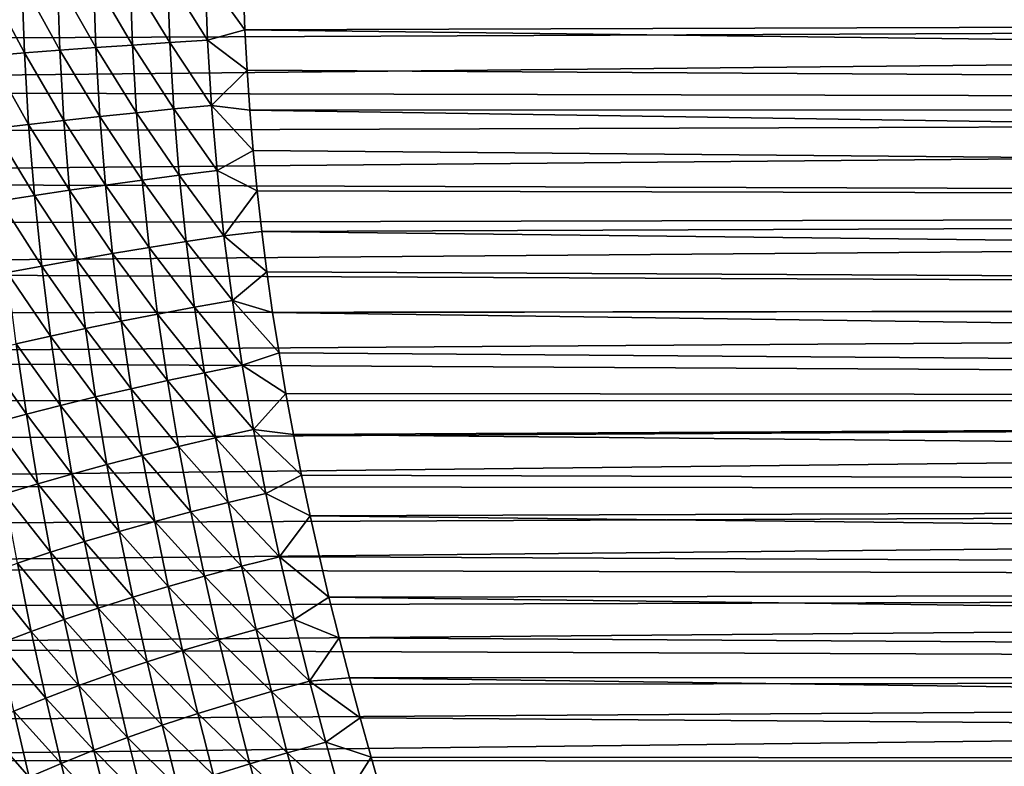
# Model space of a CAD drawing. Header units: metres. Extents: x -105 to 105, y -72 to 59.
# Tile 288 of 414: x 23 to 33, y -9 to -1. Entities that reach past the tile are written whole.
import ezdxf

# ---------------------------------------------------------------- set-up
doc = ezdxf.new("R2010")
doc.units = ezdxf.units.M
doc.layers.add('solid_509431_AD150_SW0001', color=7, linetype='CONTINUOUS')

msp = doc.modelspace()

# ---------------------------------------------------------------- linework, layer by layer
at = {"layer": 'solid_509431_AD150_SW0001'}
for points in [[(24.588696, -0.687774, -16.793364), (24.612883, -1.37559, -16.751421), (24.21633, -0.700951, -16.837944)], [(24.967407, -0.67491, -16.761738), (24.99136, -1.350158, -16.721045), (24.588696, -0.687774, -16.793364)], [(24.99136, -1.350158, -16.721045), (24.612883, -1.37559, -16.751421), (24.588696, -0.687774, -16.793364)], [(25.352467, -0.662357, -16.743067), (25.376245, -1.325354, -16.703682), (24.967407, -0.67491, -16.761738)], [(25.376245, -1.325354, -16.703682), (24.99136, -1.350158, -16.721045), (24.967407, -0.67491, -16.761738)], [(25.754688, -1.22097, -16.705441), (25.376245, -1.325354, -16.703682), (25.352467, -0.662357, -16.743067)], [(25.739252, -0.813276, -16.730244), (25.754688, -1.22097, -16.705441), (25.352467, -0.662357, -16.743067)], [(23.490622, -0.728241, -16.965948), (23.515873, -1.455656, -16.920591), (23.137274, -0.742354, -17.049366)], [(23.515873, -1.455656, -16.920591), (23.162998, -1.483601, -17.002985), (23.137274, -0.742354, -17.049366)], [(23.850306, -0.71444, -16.895473), (23.875141, -1.428339, -16.851196), (23.490622, -0.728241, -16.965948)], [(23.875141, -1.428339, -16.851196), (23.515873, -1.455656, -16.920591), (23.490622, -0.728241, -16.965948)], [(24.21633, -0.700951, -16.837944), (24.24081, -1.40165, -16.794806), (23.850306, -0.71444, -16.895473)], [(24.24081, -1.40165, -16.794806), (23.875141, -1.428339, -16.851196), (23.850306, -0.71444, -16.895473)], [(24.612883, -1.37559, -16.751421), (24.24081, -1.40165, -16.794806), (24.21633, -0.700951, -16.837944)], [(25.739252, -0.813276, -16.730244), (90, -1.01134, -16.71944), (25.754688, -1.22097, -16.705441)], [(7.730893, -1.370271, 16.693857), (90, -1.01134, 16.71944), (7.158309, -0.909338, 16.725298)], [(8.30007, -1.831864, 16.649529), (90, -1.01134, 16.71944), (7.730893, -1.370271, 16.693857)], [(8.30007, -1.831864, 16.649529), (90, -2.018989, 16.627874), (90, -1.01134, 16.71944)], [(25.754688, -1.22097, -16.705441), (90, -1.01134, -16.71944), (90, -2.018989, -16.627874)], [(25.754688, -1.22097, -16.705441), (25.776329, -1.629374, -16.670563), (25.376245, -1.325354, -16.703682)], [(25.754688, -1.22097, -16.705441), (90, -2.018989, -16.627874), (25.776329, -1.629374, -16.670563)], [(24.612883, -1.37559, -16.751421), (24.653448, -2.062717, -16.681377), (24.24081, -1.40165, -16.794806)], [(24.99136, -1.350158, -16.721045), (25.031467, -2.025123, -16.653069), (24.612883, -1.37559, -16.751421)], [(25.031467, -2.025123, -16.653069), (24.653448, -2.062717, -16.681377), (24.612883, -1.37559, -16.751421)], [(25.376245, -1.325354, -16.703682), (25.41597, -1.988482, -16.637857), (24.99136, -1.350158, -16.721045)], [(25.41597, -1.988482, -16.637857), (25.031467, -2.025123, -16.653069), (24.99136, -1.350158, -16.721045)], [(25.776329, -1.629374, -16.670563), (25.41597, -1.988482, -16.637857), (25.376245, -1.325354, -16.703682)], [(23.515873, -1.455656, -16.920591), (23.558275, -2.181217, -16.844877), (23.162998, -1.483601, -17.002985)], [(23.558275, -2.181217, -16.844877), (23.206175, -2.222622, -16.925564), (23.162998, -1.483601, -17.002985)], [(23.875141, -1.428339, -16.851196), (23.916853, -2.140764, -16.777283), (23.515873, -1.455656, -16.920591)], [(23.916853, -2.140764, -16.777283), (23.558275, -2.181217, -16.844877), (23.515873, -1.455656, -16.920591)], [(24.24081, -1.40165, -16.794806), (24.28191, -2.101264, -16.722782), (23.875141, -1.428339, -16.851196)], [(24.28191, -2.101264, -16.722782), (23.916853, -2.140764, -16.777283), (23.875141, -1.428339, -16.851196)], [(24.653448, -2.062717, -16.681377), (24.28191, -2.101264, -16.722782), (24.24081, -1.40165, -16.794806)], [(25.776329, -1.629374, -16.670563), (25.80418, -2.038435, -16.625502), (25.41597, -1.988482, -16.637857)], [(25.776329, -1.629374, -16.670563), (90, -2.018989, -16.627874), (25.80418, -2.038435, -16.625502)], [(8.865019, -2.292773, 16.592339), (90, -2.018989, 16.627874), (8.30007, -1.831864, 16.649529)], [(25.41597, -1.988482, -16.637857), (25.471355, -2.651066, -16.545362), (25.031467, -2.025123, -16.653069)], [(25.838245, -2.44803, -16.570143), (25.471355, -2.651066, -16.545362), (25.41597, -1.988482, -16.637857)], [(25.80418, -2.038435, -16.625502), (25.838245, -2.44803, -16.570143), (25.41597, -1.988482, -16.637857)], [(9.424872, -2.751552, 16.522453), (90, -2.018989, 16.627874), (8.865019, -2.292773, 16.592339)], [(9.424872, -2.751552, 16.522453), (90, -3.019272, 16.475634), (90, -2.018989, 16.627874)], [(24.653448, -2.062717, -16.681377), (24.709795, -2.748195, -16.583132), (24.28191, -2.101264, -16.722782)], [(25.031467, -2.025123, -16.653069), (25.087276, -2.698986, -16.55764), (24.653448, -2.062717, -16.681377)], [(25.087276, -2.698986, -16.55764), (24.709795, -2.748195, -16.583132), (24.653448, -2.062717, -16.681377)], [(25.471355, -2.651066, -16.545362), (25.087276, -2.698986, -16.55764), (25.031467, -2.025123, -16.653069)], [(25.80418, -2.038435, -16.625502), (90, -2.018989, -16.627874), (90, -3.019272, -16.475634)], [(25.80418, -2.038435, -16.625502), (90, -3.019272, -16.475634), (25.838245, -2.44803, -16.570143)], [(23.558275, -2.181217, -16.844877), (23.616934, -2.903566, -16.738922), (23.206175, -2.222622, -16.925564)], [(23.916853, -2.140764, -16.777283), (23.974623, -2.850486, -16.673773), (23.558275, -2.181217, -16.844877)], [(23.974623, -2.850486, -16.673773), (23.616934, -2.903566, -16.738922), (23.558275, -2.181217, -16.844877)], [(24.28191, -2.101264, -16.722782), (24.338911, -2.798695, -16.621843), (23.916853, -2.140764, -16.777283)], [(24.338911, -2.798695, -16.621843), (23.974623, -2.850486, -16.673773), (23.916853, -2.140764, -16.777283)], [(24.709795, -2.748195, -16.583132), (24.338911, -2.798695, -16.621843), (24.28191, -2.101264, -16.722782)], [(23.616934, -2.903566, -16.738922), (23.265842, -2.957938, -16.817289), (23.206175, -2.222622, -16.925564)], [(25.838245, -2.44803, -16.570143), (25.87851, -2.858085, -16.504358), (25.471355, -2.651066, -16.545362)], [(25.838245, -2.44803, -16.570143), (90, -3.019272, -16.475634), (25.87851, -2.858085, -16.504358)], [(25.087276, -2.698986, -16.55764), (25.158314, -3.370901, -16.434546), (24.709795, -2.748195, -16.583132)], [(25.471355, -2.651066, -16.545362), (25.542063, -3.312414, -16.425909), (25.087276, -2.698986, -16.55764)], [(25.542063, -3.312414, -16.425909), (25.158314, -3.370901, -16.434546), (25.087276, -2.698986, -16.55764)], [(25.87851, -2.858085, -16.504358), (25.542063, -3.312414, -16.425909), (25.471355, -2.651066, -16.545362)], [(9.979457, -3.207639, 16.439999), (90, -3.019272, 16.475634), (9.424872, -2.751552, 16.522453)], [(24.338911, -2.798695, -16.621843), (24.411112, -3.492814, -16.491934), (23.974623, -2.850486, -16.673773)], [(24.709795, -2.748195, -16.583132), (24.78133, -3.431035, -16.456554), (24.338911, -2.798695, -16.621843)], [(24.78133, -3.431035, -16.456554), (24.411112, -3.492814, -16.491934), (24.338911, -2.798695, -16.621843)], [(25.158314, -3.370901, -16.434546), (24.78133, -3.431035, -16.456554), (24.709795, -2.748195, -16.583132)], [(23.974623, -2.850486, -16.673773), (24.047663, -3.556239, -16.540688), (23.616934, -2.903566, -16.738922)], [(24.411112, -3.492814, -16.491934), (24.047663, -3.556239, -16.540688), (23.974623, -2.850486, -16.673773)], [(25.87851, -2.858085, -16.504358), (25.924944, -3.268637, -16.42798), (25.542063, -3.312414, -16.425909)], [(25.87851, -2.858085, -16.504358), (90, -3.019272, -16.475634), (25.924944, -3.268637, -16.42798)], [(23.616934, -2.903566, -16.738922), (23.690983, -3.62131, -16.602816), (23.265842, -2.957938, -16.817289)], [(23.690983, -3.62131, -16.602816), (23.341074, -3.688028, -16.678324), (23.265842, -2.957938, -16.817289)], [(24.047663, -3.556239, -16.540688), (23.690983, -3.62131, -16.602816), (23.616934, -2.903566, -16.738922)], [(10.528167, -3.660073, 16.345224), (90, -3.019272, 16.475634), (9.979457, -3.207639, 16.439999)], [(10.528167, -3.660073, 16.345224), (90, -4.008537, 16.263275), (90, -3.019272, 16.475634)], [(25.924944, -3.268637, -16.42798), (90, -3.019272, -16.475634), (90, -4.008537, -16.263275)], [(25.924944, -3.268637, -16.42798), (25.977528, -3.679647, -16.34083), (25.542063, -3.312414, -16.425909)], [(25.924944, -3.268637, -16.42798), (90, -4.008537, -16.263275), (25.977528, -3.679647, -16.34083)], [(25.158314, -3.370901, -16.434546), (25.244101, -4.040079, -16.283552), (24.78133, -3.431035, -16.456554)], [(25.542063, -3.312414, -16.425909), (25.627689, -3.971868, -16.279177), (25.158314, -3.370901, -16.434546)], [(25.627689, -3.971868, -16.279177), (25.244101, -4.040079, -16.283552), (25.158314, -3.370901, -16.434546)], [(25.977528, -3.679647, -16.34083), (25.627689, -3.971868, -16.279177), (25.542063, -3.312414, -16.425909)], [(24.411112, -3.492814, -16.491934), (24.497896, -4.182574, -16.332973), (24.047663, -3.556239, -16.540688)], [(24.78133, -3.431035, -16.456554), (24.867502, -4.110314, -16.301485), (24.411112, -3.492814, -16.491934)], [(24.867502, -4.110314, -16.301485), (24.497896, -4.182574, -16.332973), (24.411112, -3.492814, -16.491934)], [(25.244101, -4.040079, -16.283552), (24.867502, -4.110314, -16.301485), (24.78133, -3.431035, -16.456554)], [(24.047663, -3.556239, -16.540688), (24.135286, -4.256857, -16.378021), (23.690983, -3.62131, -16.602816)], [(24.497896, -4.182574, -16.332973), (24.135286, -4.256857, -16.378021), (24.047663, -3.556239, -16.540688)], [(11.070944, -4.108484, 16.238314), (90, -4.008537, 16.263275), (10.528167, -3.660073, 16.345224)], [(23.690983, -3.62131, -16.602816), (23.779671, -4.333165, -16.436628), (23.341074, -3.688028, -16.678324)], [(23.779671, -4.333165, -16.436628), (23.431053, -4.411498, -16.508795), (23.341074, -3.688028, -16.678324)], [(24.135286, -4.256857, -16.378021), (23.779671, -4.333165, -16.436628), (23.690983, -3.62131, -16.602816)], [(25.977528, -3.679647, -16.34083), (26.03623, -4.091419, -16.242622), (25.627689, -3.971868, -16.279177)], [(25.977528, -3.679647, -16.34083), (90, -4.008537, -16.263275), (26.03623, -4.091419, -16.242622)], [(25.627689, -3.971868, -16.279177), (25.727715, -4.628742, -16.104845), (25.244101, -4.040079, -16.283552)], [(26.100996, -4.504041, -16.133076), (25.727715, -4.628742, -16.104845), (25.627689, -3.971868, -16.279177)], [(26.03623, -4.091419, -16.242622), (26.100996, -4.504041, -16.133076), (25.627689, -3.971868, -16.279177)], [(11.607315, -4.5522, 16.119553), (90, -4.008537, 16.263275), (11.070944, -4.108484, 16.238314)], [(11.607315, -4.5522, 16.119553), (90, -4.983176, 15.991574), (90, -4.008537, 16.263275)], [(25.244101, -4.040079, -16.283552), (25.344082, -4.705722, -16.104431), (24.867502, -4.110314, -16.301485)], [(25.727715, -4.628742, -16.104845), (25.344082, -4.705722, -16.104431), (25.244101, -4.040079, -16.283552)], [(26.03623, -4.091419, -16.242622), (90, -4.008537, -16.263275), (90, -4.983176, -15.991574)], [(26.03623, -4.091419, -16.242622), (90, -4.983176, -15.991574), (26.100996, -4.504041, -16.133076)], [(24.497896, -4.182574, -16.332973), (24.598627, -4.866968, -16.144899), (24.135286, -4.256857, -16.378021)], [(24.867502, -4.110314, -16.301485), (24.96772, -4.785131, -16.117783), (24.497896, -4.182574, -16.332973)], [(24.96772, -4.785131, -16.117783), (24.598627, -4.866968, -16.144899), (24.497896, -4.182574, -16.332973)], [(25.344082, -4.705722, -16.104431), (24.96772, -4.785131, -16.117783), (24.867502, -4.110314, -16.301485)], [(24.135286, -4.256857, -16.378021), (24.236805, -4.951232, -16.185781), (23.779671, -4.333165, -16.436628)], [(24.598627, -4.866968, -16.144899), (24.236805, -4.951232, -16.185781), (24.135286, -4.256857, -16.378021)], [(23.779671, -4.333165, -16.436628), (23.882256, -5.037926, -16.240429), (23.431053, -4.411498, -16.508795)], [(24.236805, -4.951232, -16.185781), (23.882256, -5.037926, -16.240429), (23.779671, -4.333165, -16.436628)], [(23.431053, -4.411498, -16.508795), (23.534977, -5.127048, -16.308844), (23.089436, -4.491856, -16.594526)], [(23.534977, -5.127048, -16.308844), (23.194971, -5.218598, -16.391027), (23.089436, -4.491856, -16.594526)], [(23.882256, -5.037926, -16.240429), (23.534977, -5.127048, -16.308844), (23.431053, -4.411498, -16.508795)], [(12.137187, -4.990878, 15.989172), (90, -4.983176, 15.991574), (11.607315, -4.5522, 16.119553)], [(26.100996, -4.504041, -16.133076), (26.171766, -4.917441, -16.011909), (25.727715, -4.628742, -16.104845)], [(26.100996, -4.504041, -16.133076), (90, -4.983176, -15.991574), (26.171766, -4.917441, -16.011909)], [(25.727715, -4.628742, -16.104845), (25.841444, -5.282238, -15.902614), (25.344082, -4.705722, -16.104431)], [(26.171766, -4.917441, -16.011909), (25.841444, -5.282238, -15.902614), (25.727715, -4.628742, -16.104845)], [(24.96772, -4.785131, -16.117783), (25.081238, -5.454514, -15.905337), (24.598627, -4.866968, -16.144899)], [(25.344082, -4.705722, -16.104431), (25.457546, -5.366945, -15.89698), (24.96772, -4.785131, -16.117783)], [(25.457546, -5.366945, -15.89698), (25.081238, -5.454514, -15.905337), (24.96772, -4.785131, -16.117783)], [(25.841444, -5.282238, -15.902614), (25.457546, -5.366945, -15.89698), (25.344082, -4.705722, -16.104431)], [(24.598627, -4.866968, -16.144899), (24.712521, -5.544944, -15.927685), (24.236805, -4.951232, -16.185781)], [(25.081238, -5.454514, -15.905337), (24.712521, -5.544944, -15.927685), (24.598627, -4.866968, -16.144899)], [(12.660116, -5.423967, 15.847494), (90, -4.983176, 15.991574), (12.137187, -4.990878, 15.989172)], [(13.175941, -5.851124, 15.694803), (90, -4.983176, 15.991574), (12.660116, -5.423967, 15.847494)], [(13.175941, -5.851124, 15.694803), (90, -5.939632, 15.661522), (90, -4.983176, 15.991574)], [(24.236805, -4.951232, -16.185781), (24.351391, -5.638236, -15.964022), (23.882256, -5.037926, -16.240429)], [(24.712521, -5.544944, -15.927685), (24.351391, -5.638236, -15.964022), (24.236805, -4.951232, -16.185781)], [(26.171766, -4.917441, -16.011909), (26.248379, -5.331485, -15.878846), (25.841444, -5.282238, -15.902614)], [(26.171766, -4.917441, -16.011909), (90, -4.983176, -15.991574), (26.248379, -5.331485, -15.878846)], [(26.248379, -5.331485, -15.878846), (90, -4.983176, -15.991574), (90, -5.939632, -15.661522)], [(23.882256, -5.037926, -16.240429), (23.997849, -5.734389, -16.014347), (23.534977, -5.127048, -16.308844)], [(24.351391, -5.638236, -15.964022), (23.997849, -5.734389, -16.014347), (23.882256, -5.037926, -16.240429)], [(23.534977, -5.127048, -16.308844), (23.651894, -5.833404, -16.078663), (23.194971, -5.218598, -16.391027)], [(23.997849, -5.734389, -16.014347), (23.651894, -5.833404, -16.078663), (23.534977, -5.127048, -16.308844)], [(23.651894, -5.833404, -16.078663), (23.313526, -5.935279, -16.156965), (23.194971, -5.218598, -16.391027)], [(25.841444, -5.282238, -15.902614), (25.967951, -5.931371, -15.672235), (25.457546, -5.366945, -15.89698)], [(26.330622, -5.74585, -15.733649), (25.967951, -5.931371, -15.672235), (25.841444, -5.282238, -15.902614)], [(26.248379, -5.331485, -15.878846), (26.330622, -5.74585, -15.733649), (25.841444, -5.282238, -15.902614)], [(25.457546, -5.366945, -15.89698), (25.583534, -6.022699, -15.66106), (25.081238, -5.454514, -15.905337)], [(25.967951, -5.931371, -15.672235), (25.583534, -6.022699, -15.66106), (25.457546, -5.366945, -15.89698)], [(26.248379, -5.331485, -15.878846), (90, -5.939632, -15.661522), (26.330622, -5.74585, -15.733649)], [(25.081238, -5.454514, -15.905337), (25.20706, -6.117355, -15.664111), (24.712521, -5.544944, -15.927685)], [(25.583534, -6.022699, -15.66106), (25.20706, -6.117355, -15.664111), (25.081238, -5.454514, -15.905337)], [(24.712521, -5.544944, -15.927685), (24.838531, -6.21534, -15.681386), (24.351391, -5.638236, -15.964022)], [(25.20706, -6.117355, -15.664111), (24.838531, -6.21534, -15.681386), (24.712521, -5.544944, -15.927685)], [(24.351391, -5.638236, -15.964022), (24.477942, -6.316651, -15.712883), (23.997849, -5.734389, -16.014347)], [(24.838531, -6.21534, -15.681386), (24.477942, -6.316651, -15.712883), (24.351391, -5.638236, -15.964022)], [(23.997849, -5.734389, -16.014347), (24.125294, -6.421288, -15.758602), (23.651894, -5.833404, -16.078663)], [(24.477942, -6.316651, -15.712883), (24.125294, -6.421288, -15.758602), (23.997849, -5.734389, -16.014347)], [(26.330622, -5.74585, -15.733649), (26.418327, -6.16018, -15.576094), (25.967951, -5.931371, -15.672235)], [(26.330622, -5.74585, -15.733649), (90, -5.939632, -15.661522), (26.418327, -6.16018, -15.576094)], [(13.684302, -6.271909, 15.531441), (90, -5.939632, 15.661522), (13.175941, -5.851124, 15.694803)], [(23.651894, -5.833404, -16.078663), (23.780584, -6.529252, -15.818543), (23.313526, -5.935279, -16.156965)], [(24.125294, -6.421288, -15.758602), (23.780584, -6.529252, -15.818543), (23.651894, -5.833404, -16.078663)], [(14.184961, -6.685976, 15.357741), (90, -5.939632, 15.661522), (13.684302, -6.271909, 15.531441)], [(14.184961, -6.685976, 15.357741), (90, -6.874414, 15.274323), (90, -5.939632, 15.661522)], [(23.780584, -6.529252, -15.818543), (23.44381, -6.64054, -15.892704), (23.313526, -5.935279, -16.156965)], [(25.967951, -5.931371, -15.672235), (26.106073, -6.574955, -15.413519), (25.583534, -6.022699, -15.66106)], [(26.418327, -6.16018, -15.576094), (26.106073, -6.574955, -15.413519), (25.967951, -5.931371, -15.672235)], [(26.418327, -6.16018, -15.576094), (90, -5.939632, -15.661522), (90, -6.874414, -15.274323)], [(25.583534, -6.022699, -15.66106), (25.720827, -6.671765, -15.396599), (25.20706, -6.117355, -15.664111)], [(26.106073, -6.574955, -15.413519), (25.720827, -6.671765, -15.396599), (25.583534, -6.022699, -15.66106)], [(25.20706, -6.117355, -15.664111), (25.343912, -6.772404, -15.394139), (24.838531, -6.21534, -15.681386)], [(25.720827, -6.671765, -15.396599), (25.343912, -6.772404, -15.394139), (25.20706, -6.117355, -15.664111)], [(26.418327, -6.16018, -15.576094), (26.511108, -6.573956, -15.406025), (26.106073, -6.574955, -15.413519)], [(26.418327, -6.16018, -15.576094), (90, -6.874414, -15.274323), (26.511108, -6.573956, -15.406025)], [(24.838531, -6.21534, -15.681386), (24.975325, -6.876871, -15.406139), (24.477942, -6.316651, -15.712883)], [(25.343912, -6.772404, -15.394139), (24.975325, -6.876871, -15.406139), (24.838531, -6.21534, -15.681386)], [(24.477942, -6.316651, -15.712883), (24.615067, -6.985165, -15.432597), (24.125294, -6.421288, -15.758602)], [(24.975325, -6.876871, -15.406139), (24.615067, -6.985165, -15.432597), (24.477942, -6.316651, -15.712883)], [(24.125294, -6.421288, -15.758602), (24.263134, -7.097286, -15.473514), (23.780584, -6.529252, -15.818543)], [(24.615067, -6.985165, -15.432597), (24.263134, -7.097286, -15.473514), (24.125294, -6.421288, -15.758602)], [(23.780584, -6.529252, -15.818543), (23.919527, -7.213232, -15.528887), (23.44381, -6.64054, -15.892704)], [(24.263134, -7.097286, -15.473514), (23.919527, -7.213232, -15.528887), (23.780584, -6.529252, -15.818543)], [(26.106073, -6.574955, -15.413519), (26.254435, -7.211673, -15.126338), (25.720827, -6.671765, -15.396599)], [(26.511108, -6.573956, -15.406025), (26.608589, -6.986571, -15.223348), (26.106073, -6.574955, -15.413519)], [(26.608589, -6.986571, -15.223348), (26.254435, -7.211673, -15.126338), (26.106073, -6.574955, -15.413519)], [(26.511108, -6.573956, -15.406025), (90, -6.874414, -15.274323), (26.608589, -6.986571, -15.223348)], [(14.67769, -7.092999, 15.174052), (90, -6.874414, 15.274323), (14.184961, -6.685976, 15.357741)], [(23.44381, -6.64054, -15.892704), (23.58424, -7.333004, -15.598717), (23.114971, -6.755154, -15.981084)], [(23.919527, -7.213232, -15.528887), (23.58424, -7.333004, -15.598717), (23.44381, -6.64054, -15.892704)], [(25.720827, -6.671765, -15.396599), (25.867987, -7.312811, -15.103587), (25.343912, -6.772404, -15.394139)], [(26.254435, -7.211673, -15.126338), (25.867987, -7.312811, -15.103587), (25.720827, -6.671765, -15.396599)], [(23.58424, -7.333004, -15.598717), (23.257275, -7.4566, -15.683002), (23.114971, -6.755154, -15.981084)], [(25.343912, -6.772404, -15.394139), (25.49029, -7.418315, -15.095526), (24.975325, -6.876871, -15.406139)], [(25.867987, -7.312811, -15.103587), (25.49029, -7.418315, -15.095526), (25.343912, -6.772404, -15.394139)], [(15.162175, -7.492633, 14.980753), (90, -6.874414, 15.274323), (14.67769, -7.092999, 15.174052)], [(15.162175, -7.492633, 14.980753), (90, -7.784113, 14.831388), (90, -6.874414, 15.274323)], [(24.975325, -6.876871, -15.406139), (25.12134, -7.528184, -15.102155), (24.615067, -6.985165, -15.432597)], [(25.49029, -7.418315, -15.095526), (25.12134, -7.528184, -15.102155), (24.975325, -6.876871, -15.406139)], [(26.608589, -6.986571, -15.223348), (90, -6.874414, -15.274323), (90, -7.784113, -14.831388)], [(24.615067, -6.985165, -15.432597), (24.761141, -7.642417, -15.123473), (24.263134, -7.097286, -15.473514)], [(25.12134, -7.528184, -15.102155), (24.761141, -7.642417, -15.123473), (24.615067, -6.985165, -15.432597)], [(26.608589, -6.986571, -15.223348), (26.710459, -7.397452, -15.027981), (26.254435, -7.211673, -15.126338)], [(26.608589, -6.986571, -15.223348), (90, -7.784113, -14.831388), (26.710459, -7.397452, -15.027981)], [(24.263134, -7.097286, -15.473514), (24.409687, -7.761016, -15.15948), (23.919527, -7.213232, -15.528887)], [(24.761141, -7.642417, -15.123473), (24.409687, -7.761016, -15.15948), (24.263134, -7.097286, -15.473514)], [(23.919527, -7.213232, -15.528887), (24.066982, -7.883979, -15.210177), (23.58424, -7.333004, -15.598717)], [(24.409687, -7.761016, -15.15948), (24.066982, -7.883979, -15.210177), (23.919527, -7.213232, -15.528887)], [(26.254435, -7.211673, -15.126338), (26.411489, -7.840143, -14.810623), (25.867987, -7.312811, -15.103587)], [(26.710459, -7.397452, -15.027981), (26.411489, -7.840143, -14.810623), (26.254435, -7.211673, -15.126338)], [(23.58424, -7.333004, -15.598717), (23.733023, -8.011305, -15.275562), (23.257275, -7.4566, -15.683002)], [(24.066982, -7.883979, -15.210177), (23.733023, -8.011305, -15.275562), (23.58424, -7.333004, -15.598717)], [(25.867987, -7.312811, -15.103587), (26.023405, -7.944458, -14.782072), (25.49029, -7.418315, -15.095526)], [(26.411489, -7.840143, -14.810623), (26.023405, -7.944458, -14.782072), (25.867987, -7.312811, -15.103587)], [(26.710459, -7.397452, -15.027981), (26.816097, -7.805848, -14.819961), (26.411489, -7.840143, -14.810623)], [(26.710459, -7.397452, -15.027981), (90, -7.784113, -14.831388), (26.816097, -7.805848, -14.819961)], [(15.638296, -7.884638, 14.778193), (90, -7.784113, 14.831388), (15.162175, -7.492633, 14.980753)], [(23.733023, -8.011305, -15.275562), (23.407808, -8.142995, -15.355637), (23.257275, -7.4566, -15.683002)], [(25.49029, -7.418315, -15.095526), (25.644526, -8.053715, -14.76843), (25.12134, -7.528184, -15.102155)], [(26.023405, -7.944458, -14.782072), (25.644526, -8.053715, -14.76843), (25.49029, -7.418315, -15.095526)], [(25.12134, -7.528184, -15.102155), (25.274855, -8.167914, -14.769695), (24.761141, -7.642417, -15.123473)], [(25.644526, -8.053715, -14.76843), (25.274855, -8.167914, -14.769695), (25.12134, -7.528184, -15.102155)], [(24.761141, -7.642417, -15.123473), (24.914391, -8.287055, -14.785871), (24.409687, -7.761016, -15.15948)], [(25.274855, -8.167914, -14.769695), (24.914391, -8.287055, -14.785871), (24.761141, -7.642417, -15.123473)], [(16.105709, -8.268689, 14.566787), (90, -7.784113, 14.831388), (15.638296, -7.884638, 14.778193)], [(16.56435, -8.644601, 14.346894), (90, -7.784113, 14.831388), (16.105709, -8.268689, 14.566787)], [(16.56435, -8.644601, 14.346894), (90, -8.665408, 14.334336), (90, -7.784113, 14.831388)], [(24.409687, -7.761016, -15.15948), (24.563133, -8.411139, -14.816955), (24.066982, -7.883979, -15.210177)], [(24.914391, -8.287055, -14.785871), (24.563133, -8.411139, -14.816955), (24.409687, -7.761016, -15.15948)], [(26.816097, -7.805848, -14.819961), (90, -7.784113, -14.831388), (90, -8.665408, -14.334336)], [(24.066982, -7.883979, -15.210177), (24.221087, -8.540168, -14.862947), (23.733023, -8.011305, -15.275562)], [(24.563133, -8.411139, -14.816955), (24.221087, -8.540168, -14.862947), (24.066982, -7.883979, -15.210177)], [(26.411489, -7.840143, -14.810623), (26.575548, -8.458977, -14.466358), (26.023405, -7.944458, -14.782072)], [(26.816097, -7.805848, -14.819961), (26.924953, -8.210894, -14.599442), (26.411489, -7.840143, -14.810623)], [(26.924953, -8.210894, -14.599442), (26.575548, -8.458977, -14.466358), (26.411489, -7.840143, -14.810623)], [(26.816097, -7.805848, -14.819961), (90, -8.665408, -14.334336), (26.924953, -8.210894, -14.599442)], [(26.023405, -7.944458, -14.782072), (26.185343, -8.565337, -14.432153), (25.644526, -8.053715, -14.76843)], [(26.575548, -8.458977, -14.466358), (26.185343, -8.565337, -14.432153), (26.023405, -7.944458, -14.782072)], [(23.733023, -8.011305, -15.275562), (23.88825, -8.674139, -14.923851), (23.407808, -8.142995, -15.355637)], [(24.221087, -8.540168, -14.862947), (23.88825, -8.674139, -14.923851), (23.733023, -8.011305, -15.275562)], [(25.644526, -8.053715, -14.76843), (25.804844, -8.677257, -14.413055), (25.274855, -8.167914, -14.769695)], [(26.185343, -8.565337, -14.432153), (25.804844, -8.677257, -14.413055), (25.644526, -8.053715, -14.76843)], [(23.407808, -8.142995, -15.355637), (23.564627, -8.813056, -14.999664), (23.091339, -8.279049, -15.450399)], [(23.88825, -8.674139, -14.923851), (23.564627, -8.813056, -14.999664), (23.407808, -8.142995, -15.355637)], [(25.274855, -8.167914, -14.769695), (25.434052, -8.794738, -14.409067), (24.914391, -8.287055, -14.785871)], [(25.804844, -8.677257, -14.413055), (25.434052, -8.794738, -14.409067), (25.274855, -8.167914, -14.769695)], [(23.564627, -8.813056, -14.999664), (23.250214, -8.956917, -15.090387), (23.091339, -8.279049, -15.450399)], [(24.914391, -8.287055, -14.785871), (25.072968, -8.917781, -14.420187), (24.563133, -8.411139, -14.816955)], [(25.434052, -8.794738, -14.409067), (25.072968, -8.917781, -14.420187), (24.914391, -8.287055, -14.785871)], [(26.924953, -8.210894, -14.599442), (27.036554, -8.611814, -14.366598), (26.575548, -8.458977, -14.466358)], [(26.924953, -8.210894, -14.599442), (90, -8.665408, -14.334336), (27.036554, -8.611814, -14.366598)], [(24.563133, -8.411139, -14.816955), (24.721596, -9.046388, -14.446417), (24.221087, -8.540168, -14.862947)], [(25.072968, -8.917781, -14.420187), (24.721596, -9.046388, -14.446417), (24.563133, -8.411139, -14.816955)], [(26.575548, -8.458977, -14.466358), (26.744814, -9.066811, -14.093586), (26.185343, -8.565337, -14.432153)], [(27.036554, -8.611814, -14.366598), (26.744814, -9.066811, -14.093586), (26.575548, -8.458977, -14.466358)], [(24.221087, -8.540168, -14.862947), (24.379936, -9.180559, -14.487757), (23.88825, -8.674139, -14.923851)], [(24.721596, -9.046388, -14.446417), (24.379936, -9.180559, -14.487757), (24.221087, -8.540168, -14.862947)], [(26.185343, -8.565337, -14.432153), (26.351978, -9.174111, -14.053983), (25.804844, -8.677257, -14.413055)], [(26.744814, -9.066811, -14.093586), (26.351978, -9.174111, -14.053983), (26.185343, -8.565337, -14.432153)], [(17.013939, -9.012121, 14.11893), (90, -8.665408, 14.334336), (16.56435, -8.644601, 14.346894)], [(17.454449, -9.371116, 13.883252), (90, -8.665408, 14.334336), (17.013939, -9.012121, 14.11893)], [(17.454449, -9.371116, 13.883252), (90, -9.515084, 13.78498), (90, -8.665408, 14.334336)], [(23.88825, -8.674139, -14.923851), (24.047995, -9.320297, -14.544209), (23.564627, -8.813056, -14.999664)], [(24.379936, -9.180559, -14.487757), (24.047995, -9.320297, -14.544209), (23.88825, -8.674139, -14.923851)], [(25.804844, -8.677257, -14.413055), (25.969395, -9.287636, -14.029659), (25.434052, -8.794738, -14.409067)], [(26.351978, -9.174111, -14.053983), (25.969395, -9.287636, -14.029659), (25.804844, -8.677257, -14.413055)], [(27.036554, -8.611814, -14.366598), (27.150036, -9.007609, -14.121809), (26.744814, -9.066811, -14.093586)], [(27.036554, -8.611814, -14.366598), (90, -8.665408, -14.334336), (27.150036, -9.007609, -14.121809)], [(27.150036, -9.007609, -14.121809), (90, -8.665408, -14.334336), (90, -9.515084, -13.78498)]]:
    msp.add_3dface(points, dxfattribs=at)

doc.saveas('drawing.dxf')
